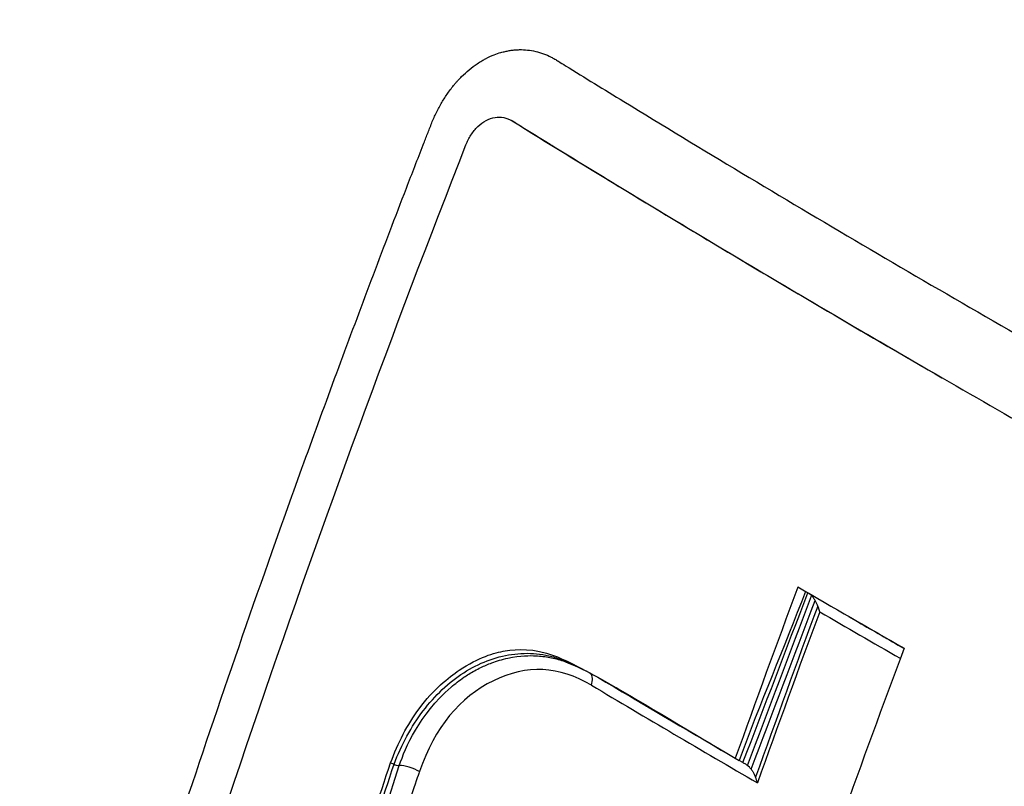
# Model space of a CAD drawing. Header units: millimetres. Extents: x 0 to 4378, y 0 to 2376.
# Tile 323 of 340: x 2555 to 2568, y 1515 to 1526. Entities that reach past the tile are written whole.
import ezdxf

# ---------------------------------------------------------------- set-up
doc = ezdxf.new("R2010")
doc.units = ezdxf.units.MM
doc.header["$LTSCALE"] = 0.2
doc.layers.add('01_Object Line', color=4, linetype='Continuous')

# ---------------------------------------------------------------- blocks, each defined once
blk = doc.blocks.new('A$C990c551b_1')
for p, q in [((-147.453, 490.193), (-147.493, 490.217)), ((-147.444, 490.188), (-147.484, 490.211)), ((-142.887, 483.444), (-142.754, 483.366)), ((-146.816, 482.856), (-146.815, 482.857)), ((-145.985, 482.419), (-145.984, 482.419)), ((-145.981, 482.421), (-145.981, 482.421)), ((-148.915, 481.675), (-148.914, 481.676)), ((-144.74, 481.686), (-144.74, 481.686)), ((-144.738, 481.686), (-144.738, 481.686)), ((-149.016, 481.618), (-149.016, 481.619)), ((-144.875, 481.604), (-144.875, 481.604)), ((-144.435, 481.507), (-144.383, 481.477)), ((-150.074, 478.113), (-149.025, 481.41)), ((-144.331, 481.447), (-144.383, 481.477))]:
    blk.add_line(p, q)
for centre, major_axis, ratio, start_param, end_param in [((-68.129, 479.602), (60.85, 105.388), 0.577437, 1.854406, 1.875461), ((-71.771, 482.539), (106.517, -37.545), 0.251396, 4.064507, 4.082653), ((-51.273, 467.114), (-70.28, -93.86), 0.762565, 5.078961, 5.100792), ((-71.769, 482.135), (106.33, -37.585), 0.250276, 4.066503, 4.080292), ((-71.639, 482.462), (106.517, -37.545), 0.251399, 4.073235, 4.08101), ((-66.702, 478.776), (-60.839, -105.389), 0.57726, 4.995948, 5.017003), ((-146.531, 482.51), (0.102, 0.172), 0.604076, 5.02712, 6.088238), ((-71.062, 480.061), (108.667, -38.335), 0.251094, 4.039525, 4.062096), ((-71.138, 479.789), (-108.538, 38.355), 0.250381, 0.896562, 0.92498), ((-148.884, 481.328), (0.189, -0.065), 0.261032, 0.874755, 2.500483)]:
    blk.add_ellipse(centre, major_axis=major_axis, ratio=ratio, start_param=start_param, end_param=end_param)
for points, knots in [([(-171.694, 487.433), (-171.687, 487.458), (-171.68, 487.484), (-171.674, 487.509), (-171.638, 487.642), (-171.601, 487.778), (-171.562, 487.915), (-171.525, 488.047), (-171.487, 488.181), (-171.448, 488.317), (-171.433, 488.37), (-171.418, 488.422), (-171.402, 488.474), (-171.378, 488.556), (-171.354, 488.637), (-171.33, 488.718), (-171.289, 488.852), (-171.249, 488.985), (-171.208, 489.116), (-171.124, 489.386), (-171.04, 489.648), (-170.955, 489.903), (-170.866, 490.17), (-170.777, 490.428), (-170.688, 490.679), (-170.594, 490.943), (-170.5, 491.198), (-170.407, 491.443), (-170.308, 491.704), (-170.209, 491.955), (-170.112, 492.195), (-170.007, 492.453), (-169.904, 492.7), (-169.803, 492.936), (-169.75, 493.06), (-169.697, 493.182), (-169.644, 493.3), (-169.589, 493.424), (-169.535, 493.545), (-169.481, 493.663), (-169.367, 493.913), (-169.255, 494.151), (-169.146, 494.378), (-169.027, 494.626), (-168.911, 494.86), (-168.799, 495.081), (-168.675, 495.327), (-168.555, 495.557), (-168.441, 495.771), (-168.151, 496.317), (-167.898, 496.762), (-167.691, 497.115), (-167.649, 497.187), (-167.609, 497.254), (-167.571, 497.318), (-167.499, 497.439), (-167.434, 497.547), (-167.376, 497.642), (-167.351, 497.684), (-167.325, 497.726), (-167.299, 497.768), (-167.233, 497.876), (-167.167, 497.983), (-167.099, 498.09), (-167.032, 498.197), (-166.965, 498.302), (-166.897, 498.408), (-166.829, 498.514), (-166.76, 498.618), (-166.691, 498.723), (-166.622, 498.827), (-166.553, 498.931), (-166.483, 499.034), (-166.343, 499.241), (-166.202, 499.444), (-166.058, 499.647), (-165.914, 499.85), (-165.773, 500.044), (-165.623, 500.245), (-165.473, 500.445), (-165.315, 500.652), (-165.177, 500.828), (-165.039, 501.004), (-164.922, 501.15), (-164.802, 501.298), (-164.602, 501.543), (-164.392, 501.792), (-164.178, 502.038), (-164.026, 502.213), (-163.834, 502.43), (-163.605, 502.678), (-163.188, 503.13), (-162.634, 503.704), (-161.923, 504.353), (-161.488, 504.751), (-160.993, 505.178), (-160.432, 505.619), (-160.336, 505.695), (-160.237, 505.771), (-160.136, 505.848), (-159.575, 506.276), (-158.949, 506.717), (-158.251, 507.154), (-157.94, 507.348), (-157.614, 507.542), (-157.274, 507.733), (-156.954, 507.912), (-156.622, 508.089), (-156.275, 508.262), (-156.254, 508.273), (-156.233, 508.283), (-156.211, 508.294), (-156.06, 508.369), (-155.913, 508.44), (-155.768, 508.507), (-155.593, 508.589), (-155.422, 508.667), (-155.256, 508.739), (-155.078, 508.817), (-154.906, 508.89), (-154.739, 508.959), (-154.558, 509.033), (-154.385, 509.102), (-154.218, 509.166), (-154.034, 509.236), (-153.858, 509.3), (-153.692, 509.359), (-153.503, 509.426), (-153.326, 509.485), (-153.161, 509.539), (-152.966, 509.603), (-152.788, 509.658), (-152.626, 509.706), (-152.419, 509.768), (-152.24, 509.819), (-152.088, 509.86), (-151.872, 509.919), (-151.712, 509.96), (-151.61, 509.985), (-151.606, 509.986), (-151.603, 509.987), (-151.6, 509.988), (-151.576, 509.994), (-151.55, 510), (-151.519, 510.008), (-151.4, 510.037), (-151.227, 510.078), (-150.999, 510.128), (-150.717, 510.191), (-150.35, 510.266), (-149.897, 510.343), (-149.302, 510.443), (-148.557, 510.547), (-147.654, 510.61), (-147.354, 510.631), (-147.037, 510.648), (-146.703, 510.658), (-146.257, 510.671), (-145.813, 510.672), (-145.37, 510.661), (-144.593, 510.641), (-143.82, 510.584), (-143.054, 510.493), (-142.575, 510.436), (-142.098, 510.366), (-141.624, 510.283), (-141.329, 510.232), (-141.026, 510.174), (-140.716, 510.109), (-140.242, 510.01), (-139.751, 509.894), (-139.244, 509.759), (-138.958, 509.683), (-138.666, 509.601), (-138.369, 509.512), (-137.987, 509.398), (-137.596, 509.272), (-137.196, 509.135), (-136.813, 509.004), (-136.422, 508.861), (-136.024, 508.706), (-135.641, 508.558), (-135.251, 508.398), (-134.855, 508.226), (-134.473, 508.06), (-134.085, 507.883), (-133.691, 507.695), (-133.31, 507.512), (-132.923, 507.318), (-132.532, 507.112), (-132.341, 507.012), (-132.149, 506.908), (-131.956, 506.802), (-131.766, 506.698), (-131.576, 506.591), (-131.384, 506.481)], [0.3868261, 0.3868261, 0.3868261, 0.3868261, 0.3872793, 0.3872793, 0.3872793, 0.389664, 0.389664, 0.389664, 0.3919728, 0.3919728, 0.3919728, 0.3928571, 0.3928571, 0.3928571, 0.3950633, 0.3950633, 0.3950633, 0.39875, 0.39875, 0.39875, 0.4063746, 0.4063746, 0.4063746, 0.4143757, 0.4143757, 0.4143757, 0.4228152, 0.4228152, 0.4228152, 0.4317742, 0.4317742, 0.4317742, 0.4413625, 0.4413625, 0.4413625, 0.4464286, 0.4464286, 0.4464286, 0.4493381, 0.4493381, 0.4493381, 0.4554945, 0.4554945, 0.4554945, 0.4622248, 0.4622248, 0.4622248, 0.4697277, 0.4697277, 0.4697277, 0.4888334, 0.4888334, 0.4888334, 0.492689, 0.492689, 0.492689, 0.5, 0.5, 0.5, 0.5015459, 0.5015459, 0.5015459, 0.5055212, 0.5055212, 0.5055212, 0.5094966, 0.5094966, 0.5094966, 0.5134719, 0.5134719, 0.5134719, 0.5174473, 0.5174473, 0.5174473, 0.525398, 0.525398, 0.525398, 0.5333487, 0.5333487, 0.5333487, 0.5412994, 0.5412994, 0.5412994, 0.5492501, 0.5492501, 0.5492501, 0.5625, 0.5625, 0.5625, 0.5783798, 0.5783798, 0.5783798, 0.6072856, 0.6072856, 0.6072856, 0.625, 0.625, 0.625, 0.6304213, 0.6304213, 0.6304213, 0.6606206, 0.6606206, 0.6606206, 0.6740805, 0.6740805, 0.6740805, 0.6867198, 0.6867198, 0.6867198, 0.6875, 0.6875, 0.6875, 0.6911993, 0.6911993, 0.6911993, 0.6956919, 0.6956919, 0.6956919, 0.7005121, 0.7005121, 0.7005121, 0.7057443, 0.7057443, 0.7057443, 0.7115163, 0.7115163, 0.7115163, 0.7180408, 0.7180408, 0.7180408, 0.7257219, 0.7257219, 0.7257219, 0.7355508, 0.7355508, 0.7355508, 0.7495265, 0.7495265, 0.7495265, 0.75, 0.75, 0.75, 0.7534117, 0.7534117, 0.7534117, 0.766834, 0.766834, 0.766834, 0.7834564, 0.7834564, 0.7834564, 0.8052585, 0.8052585, 0.8052585, 0.8125, 0.8125, 0.8125, 0.8287505, 0.8287505, 0.8287505, 0.8572218, 0.8572218, 0.8572218, 0.875, 0.875, 0.875, 0.8882003, 0.8882003, 0.8882003, 0.9083925, 0.9083925, 0.9083925, 0.9197822, 0.9197822, 0.9197822, 0.9344721, 0.9344721, 0.9344721, 0.9485516, 0.9485516, 0.9485516, 0.9620909, 0.9620909, 0.9620909, 0.9751479, 0.9751479, 0.9751479, 0.9877708, 0.9877708, 0.9877708, 0.9939323, 0.9939323, 0.9939323, 0.9999693, 0.9999693, 0.9999693, 0.9999693]), ([(-171.807, 487.007), (-171.731, 487.294), (-171.664, 487.538), (-171.607, 487.742), (-171.575, 487.855), (-171.543, 487.968), (-171.51, 488.082), (-171.464, 488.241), (-171.416, 488.401), (-171.37, 488.553), (-171.324, 488.703), (-171.28, 488.846), (-171.234, 488.991), (-171.189, 489.135), (-171.142, 489.282), (-171.094, 489.427), (-171.001, 489.713), (-170.903, 490), (-170.802, 490.287), (-170.702, 490.569), (-170.599, 490.851), (-170.493, 491.133), (-170.388, 491.41), (-170.279, 491.687), (-170.166, 491.965), (-170.056, 492.237), (-169.941, 492.509), (-169.823, 492.781), (-169.775, 492.892), (-169.727, 493.002), (-169.677, 493.113), (-169.656, 493.162), (-169.586, 493.319), (-169.464, 493.582), (-169.412, 493.695), (-169.351, 493.826), (-169.279, 493.976), (-169.222, 494.095), (-169.159, 494.226), (-169.09, 494.367), (-168.978, 494.596), (-168.848, 494.853), (-168.7, 495.138), (-168.579, 495.371), (-168.445, 495.623), (-168.297, 495.893), (-168.169, 496.127), (-168.03, 496.374), (-167.881, 496.633), (-167.746, 496.866), (-167.603, 497.108), (-167.45, 497.358), (-167.379, 497.475), (-167.305, 497.594), (-167.229, 497.714), (-167.157, 497.83), (-167.082, 497.948), (-167.006, 498.067), (-166.898, 498.234), (-166.786, 498.404), (-166.67, 498.577), (-166.632, 498.635), (-166.591, 498.696), (-166.548, 498.758), (-166.476, 498.865), (-166.398, 498.978), (-166.314, 499.098), (-166.24, 499.205), (-166.161, 499.316), (-166.077, 499.433), (-165.803, 499.816), (-165.478, 500.251), (-165.095, 500.73), (-164.79, 501.113), (-164.447, 501.523), (-164.063, 501.954), (-163.734, 502.324), (-163.374, 502.709), (-162.981, 503.104), (-162.971, 503.115), (-162.96, 503.125), (-162.949, 503.136), (-162.136, 503.951), (-161.371, 504.617), (-160.679, 505.169), (-159.882, 505.805), (-159.18, 506.288), (-158.597, 506.662), (-158.47, 506.743), (-158.339, 506.826), (-158.204, 506.909), (-157.81, 507.151), (-157.379, 507.401), (-156.907, 507.651), (-156.494, 507.87), (-156.05, 508.09), (-155.574, 508.305), (-155.354, 508.404), (-155.127, 508.502), (-154.894, 508.598), (-154.671, 508.69), (-154.442, 508.781), (-154.206, 508.869), (-154.046, 508.93), (-153.882, 508.989), (-153.716, 509.047), (-153.418, 509.151), (-153.116, 509.25), (-152.807, 509.343), (-152.574, 509.413), (-152.337, 509.481), (-152.097, 509.545), (-151.862, 509.608), (-151.623, 509.668), (-151.381, 509.724), (-150.909, 509.833), (-150.425, 509.93), (-149.929, 510.011), (-149.443, 510.091), (-148.944, 510.156), (-148.435, 510.206), (-147.912, 510.257), (-147.421, 510.287), (-146.964, 510.302), (-146.411, 510.321), (-145.907, 510.319), (-145.455, 510.306), (-144.857, 510.289), (-144.349, 510.253), (-143.933, 510.215), (-143.477, 510.174), (-143.131, 510.131), (-142.897, 510.1), (-142.22, 510.012), (-141.541, 509.896), (-140.86, 509.753), (-139.832, 509.537), (-138.802, 509.259), (-137.773, 508.92), (-137.259, 508.751), (-136.745, 508.566), (-136.232, 508.367), (-135.72, 508.167), (-135.208, 507.953), (-134.697, 507.723), (-133.677, 507.265), (-132.662, 506.746), (-131.659, 506.168)], [-0.6426438, -0.6426438, -0.6426438, -0.6426438, -0.6326531, -0.6326531, -0.6326531, -0.6289844, -0.6289844, -0.6289844, -0.6238469, -0.6238469, -0.6238469, -0.6187644, -0.6187644, -0.6187644, -0.613735, -0.613735, -0.613735, -0.6038292, -0.6038292, -0.6038292, -0.5941176, -0.5941176, -0.5941176, -0.5845891, -0.5845891, -0.5845891, -0.5752338, -0.5752338, -0.5752338, -0.5714286, -0.5714286, -0.5714286, -0.5537049, -0.5537049, -0.5537049, -0.546114, -0.546114, -0.546114, -0.5401196, -0.5401196, -0.5401196, -0.5304683, -0.5304683, -0.5304683, -0.5225505, -0.5225505, -0.5225505, -0.515673, -0.515673, -0.515673, -0.5095094, -0.5095094, -0.5095094, -0.5066344, -0.5066344, -0.5066344, -0.5038748, -0.5038748, -0.5038748, -0.5, -0.5, -0.5, -0.4956655, -0.4956655, -0.4956655, -0.4883425, -0.4883425, -0.4883425, -0.4818339, -0.4818339, -0.4818339, -0.4605542, -0.4605542, -0.4605542, -0.4435521, -0.4435521, -0.4435521, -0.4289688, -0.4289688, -0.4289688, -0.4285714, -0.4285714, -0.4285714, -0.3953729, -0.3953729, -0.3953729, -0.3571429, -0.3571429, -0.3571429, -0.349646, -0.349646, -0.349646, -0.3278159, -0.3278159, -0.3278159, -0.3086842, -0.3086842, -0.3086842, -0.2998625, -0.2998625, -0.2998625, -0.2914447, -0.2914447, -0.2914447, -0.2857143, -0.2857143, -0.2857143, -0.2724332, -0.2724332, -0.2724332, -0.2623784, -0.2623784, -0.2623784, -0.2524976, -0.2524976, -0.2524976, -0.2332233, -0.2332233, -0.2332233, -0.2142857, -0.2142857, -0.2142857, -0.2014282, -0.2014282, -0.2014282, -0.1858885, -0.1858885, -0.1858885, -0.1653594, -0.1653594, -0.1653594, -0.1428571, -0.1428571, -0.1428571, -0.1170341, -0.1170341, -0.1170341, -0.0780205, -0.0780205, -0.0780205, -0.0585145, -0.0585145, -0.0585145, -0.0390092, -0.0390092, -0.0390092, 0, 0, 0, 0]), ([(-134.087, 503.314), (-134.279, 503.424), (-134.713, 503.668), (-135.29, 503.972), (-135.83, 504.243), (-136.275, 504.456), (-136.718, 504.659), (-137.252, 504.893), (-137.844, 505.138), (-138.517, 505.396), (-139.175, 505.63), (-140.126, 505.94), (-141.125, 506.221), (-142.031, 506.432), (-142.578, 506.546), (-143.077, 506.642), (-143.641, 506.737), (-144.417, 506.849), (-145.256, 506.94), (-146.105, 506.999), (-146.746, 507.023), (-147.18, 507.03), (-147.507, 507.03), (-147.8, 507.027), (-148.245, 507.016), (-149.071, 506.979), (-150.044, 506.889), (-150.916, 506.764), (-151.44, 506.675), (-151.856, 506.597), (-152.322, 506.5), (-152.87, 506.372), (-153.519, 506.201), (-154.122, 506.022), (-154.578, 505.873), (-154.859, 505.776), (-155.156, 505.67), (-155.542, 505.525), (-156.066, 505.316), (-156.543, 505.11), (-156.967, 504.915), (-157.398, 504.708), (-157.941, 504.433), (-158.594, 504.074), (-159.251, 503.686), (-160.029, 503.19), (-160.988, 502.522), (-161.935, 501.781), (-162.776, 501.058), (-163.326, 500.551), (-163.757, 500.133), (-164.057, 499.832), (-164.347, 499.532), (-164.629, 499.232), (-164.902, 498.933), (-165.167, 498.635), (-165.422, 498.339), (-165.67, 498.044), (-165.909, 497.752), (-166.14, 497.462), (-166.363, 497.175), (-166.589, 496.875), (-166.781, 496.616), (-166.94, 496.397), (-167.058, 496.231), (-167.176, 496.064), (-167.293, 495.895), (-167.409, 495.726), (-167.524, 495.556), (-167.638, 495.385), (-167.751, 495.212), (-167.863, 495.039), (-168.086, 494.69), (-168.342, 494.276), (-168.626, 493.796), (-168.836, 493.431), (-169.008, 493.124), (-169.144, 492.876), (-169.245, 492.69), (-169.345, 492.502), (-169.444, 492.313), (-169.531, 492.145), (-169.618, 491.972), (-169.719, 491.773), (-169.852, 491.502), (-169.983, 491.232), (-170.102, 490.979), (-170.203, 490.762), (-170.311, 490.526), (-170.425, 490.271), (-170.545, 489.996), (-170.648, 489.754), (-170.756, 489.495), (-170.844, 489.283), (-170.931, 489.067), (-170.995, 488.904), (-171.063, 488.732), (-171.134, 488.549), (-171.207, 488.356), (-171.283, 488.154), (-171.361, 487.942), (-171.44, 487.72), (-171.521, 487.49), (-171.603, 487.248), (-171.688, 486.996), (-171.792, 486.68), (-171.906, 486.322), (-172.031, 485.913), (-172.154, 485.5), (-172.281, 485.052), (-172.407, 484.591), (-172.522, 484.149), (-172.595, 483.86), (-172.629, 483.722), (-172.631, 483.714)], [0, 0, 0, 0, 0.081143, 0.183697, 0.243007, 0.307671, 0.369739, 0.427479, 0.529984, 0.615177, 0.705852, 0.801274, 1.006337, 1.115983, 1.172581, 1.230362, 1.320683, 1.403906, 1.549055, 1.66583, 1.75424, 1.814296, 1.846002, 1.89056, 1.936338, 2.031562, 2.23667, 2.346563, 2.403343, 2.461346, 2.525276, 2.60461, 2.699351, 2.809491, 2.870338, 2.902203, 2.935034, 3.003575, 3.07596, 3.172909, 3.222204, 3.272045, 3.373367, 3.476872, 3.582564, 3.690447, 3.858081, 4.062856, 4.179181, 4.304793, 4.361869, 4.417874, 4.472809, 4.526674, 4.579466, 4.631187, 4.681836, 4.731415, 4.779922, 4.827356, 4.873719, 4.919017, 4.970333, 4.995991, 5.021661, 5.047334, 5.073, 5.098649, 5.124305, 5.149964, 5.175621, 5.201274, 5.226926, 5.329539, 5.38084, 5.432135, 5.483441, 5.50909, 5.534736, 5.560385, 5.586037, 5.611685, 5.628685, 5.655602, 5.691681, 5.736923, 5.762978, 5.791319, 5.821949, 5.854877, 5.890095, 5.927601, 5.947216, 5.988791, 6.007971, 6.028313, 6.049818, 6.07247, 6.096306, 6.121329, 6.147367, 6.174316, 6.202323, 6.231482, 6.261792, 6.293243, 6.344979, 6.38969, 6.438143, 6.490327, 6.546228, 6.597949, 6.642575, 6.645207, 6.645207, 6.645207, 6.645207]), ([(-173.086, 481.946), (-172.986, 482.34), (-172.867, 482.786), (-172.725, 483.28), (-172.352, 484.574), (-172.088, 485.295), (-172.014, 485.504), (-171.778, 486.177), (-171.505, 486.894), (-171.188, 487.649), (-170.867, 488.411), (-170.526, 489.15), (-170.167, 489.865), (-170.153, 489.894), (-169.95, 490.317), (-169.52, 491.093), (-169.378, 491.35), (-169.211, 491.646), (-169.015, 491.976), (-167.893, 493.867), (-166.951, 495.059), (-166.373, 495.765), (-166.217, 495.955), (-165.916, 496.322), (-165.449, 496.836), (-165.284, 497.018), (-165.098, 497.218), (-164.889, 497.435), (-164.398, 497.943), (-163.872, 498.449), (-163.307, 498.944), (-162.799, 499.389), (-162.315, 499.778), (-161.86, 500.12), (-161.116, 500.681), (-160.451, 501.117), (-159.883, 501.463), (-159.453, 501.724), (-159.016, 501.971), (-158.574, 502.203), (-156.782, 503.14), (-154.894, 503.826), (-152.947, 504.242), (-152.709, 504.293), (-152.471, 504.34), (-152.232, 504.383), (-152.099, 504.406), (-151.886, 504.444), (-151.59, 504.487), (-150.685, 504.621), (-149.008, 504.849), (-146.516, 504.659), (-145.654, 504.593), (-144.695, 504.474), (-143.642, 504.266), (-141.394, 503.822), (-138.696, 503.028), (-135.712, 501.313)], [-0.7037023, -0.7037023, -0.7037023, -0.7037023, -0.6875, -0.6875, -0.6875, -0.65625, -0.65625, -0.65625, -0.625, -0.625, -0.625, -0.59375, -0.59375, -0.59375, -0.5702728, -0.5702728, -0.5702728, -0.5625, -0.5625, -0.5625, -0.5, -0.5, -0.5, -0.4769249, -0.4769249, -0.4769249, -0.46875, -0.46875, -0.46875, -0.4375, -0.4375, -0.4375, -0.4138038, -0.4138038, -0.4138038, -0.375, -0.375, -0.375, -0.3524616, -0.3524616, -0.3524616, -0.2611309, -0.2611309, -0.2611309, -0.25, -0.25, -0.25, -0.2160572, -0.2160572, -0.2160572, -0.112421, -0.112421, -0.112421, -0.0765634, -0.0765634, -0.0765634, 0, 0, 0, 0]), ([(-173.268, 481.2), (-171.797, 487.344), (-169.078, 492.692), (-165.454, 496.651), (-161.625, 500.833), (-156.818, 503.449), (-151.667, 504.193), (-149.092, 504.565), (-146.436, 504.49), (-143.784, 503.962), (-142.126, 503.633), (-140.466, 503.143), (-138.832, 502.467), (-137.853, 502.062), (-136.882, 501.589), (-135.927, 501.044)], [0.263339, 0.263339, 0.263339, 0.263339, 0.5000054, 0.5000054, 0.5000054, 0.7500027, 0.7500027, 0.7500027, 0.8750013, 0.8750013, 0.8750013, 0.9531573, 0.9531573, 0.9531573, 1, 1, 1, 1]), ([(-136.058, 500.878), (-136.159, 500.936), (-136.499, 501.127), (-137.137, 501.46), (-137.41, 501.596), (-138.223, 501.984), (-138.77, 502.222), (-140.408, 502.868), (-141.509, 503.216), (-143.325, 503.668), (-144.075, 503.824), (-145.237, 504.007), (-145.658, 504.062), (-147.2, 504.221), (-148.318, 504.256), (-150.877, 504.15), (-152.336, 503.951), (-154.578, 503.402), (-155.381, 503.154), (-160.035, 501.422), (-163.138, 499.03), (-166.809, 495.04), (-168.031, 493.382), (-170.687, 488.909), (-172.729, 484.646), (-174.373, 475.525), (-174.626, 472.339), (-174.538, 465.873), (-174.197, 462.596), (-173.556, 459.368)], [-11.591769, -11.591769, -11.591769, -11.591769, -11.369233, -11.369233, -11.2055, -11.2055, -10.879051, -10.879051, -10.229253, -10.229253, -9.808886, -9.808886, -9.569695, -9.569695, -8.931682, -8.931682, -8.097781, -8.097781, -7.622133, -7.622133, -5.29353, -5.29353, -3.945591, -3.945591, -1.974095, -1.974095, -0.987299, -0.987299, -0.000001, -0.000001, -0.000001, -0.000001]), ([(-136.577, 498.028), (-136.602, 498.043), (-136.623, 498.054), (-136.667, 498.08), (-136.69, 498.093), (-136.758, 498.131), (-136.804, 498.157), (-136.941, 498.233), (-137.033, 498.284), (-137.314, 498.435), (-137.503, 498.533), (-138.114, 498.84), (-138.534, 499.035), (-140.184, 499.744), (-141.442, 500.163), (-144.387, 500.901), (-146.095, 501.138), (-150.203, 501.252), (-152.587, 500.931), (-158.628, 499.051), (-161.753, 496.934), (-167.403, 491.247), (-169.52, 487.438), (-172.24, 480.395), (-173.098, 476.612), (-173.839, 468.621), (-173.708, 464.481), (-173.073, 460.322)], [-6.407087, -6.407087, -6.407087, -6.407087, -6.401237, -6.401237, -6.39525, -6.39525, -6.383254, -6.383254, -6.359103, -6.359103, -6.309555, -6.309555, -6.200269, -6.200269, -5.881807, -5.881807, -5.449682, -5.449682, -4.832371, -4.832371, -3.815475, -3.815475, -2.514487, -2.514487, -1.264317, -1.264317, -0.000001, -0.000001, -0.000001, -0.000001]), ([(-147.897, 491.031), (-147.88, 491.041), (-147.863, 491.051), (-147.846, 491.06), (-147.807, 491.08), (-147.768, 491.098), (-147.728, 491.114), (-147.698, 491.126), (-147.667, 491.136), (-147.636, 491.145), (-147.627, 491.148), (-147.618, 491.15), (-147.608, 491.153), (-147.599, 491.155), (-147.59, 491.157), (-147.58, 491.159), (-147.571, 491.161), (-147.562, 491.163), (-147.552, 491.165), (-147.534, 491.169), (-147.515, 491.172), (-147.496, 491.175), (-147.487, 491.176), (-147.478, 491.177), (-147.468, 491.178), (-147.459, 491.179), (-147.449, 491.18), (-147.44, 491.181), (-147.421, 491.182), (-147.403, 491.183), (-147.384, 491.184), (-147.309, 491.185), (-147.235, 491.177), (-147.162, 491.16), (-147.09, 491.143), (-147.019, 491.117), (-146.951, 491.083), (-146.934, 491.074), (-146.918, 491.065), (-146.901, 491.055), (-146.893, 491.05), (-146.884, 491.045), (-146.876, 491.04), (-146.868, 491.035), (-146.86, 491.03), (-146.852, 491.025), (-146.819, 491.004), (-146.786, 490.984), (-146.753, 490.964), (-146.49, 490.801), (-146.225, 490.638), (-145.959, 490.476), (-145.427, 490.15), (-144.889, 489.824), (-144.346, 489.499), (-143.802, 489.173), (-143.253, 488.846), (-142.699, 488.52), (-142.144, 488.194), (-141.584, 487.867), (-141.018, 487.541), (-141.018, 487.541), (-141.017, 487.54), (-141.017, 487.54)], [-0.4326907, -0.4326907, -0.4326907, -0.4326907, -0.4316499, -0.4316499, -0.4316499, -0.4292991, -0.4292991, -0.4292991, -0.4274883, -0.4274883, -0.4274883, -0.4269483, -0.4269483, -0.4269483, -0.4264083, -0.4264083, -0.4264083, -0.4258684, -0.4258684, -0.4258684, -0.4247884, -0.4247884, -0.4247884, -0.4242485, -0.4242485, -0.4242485, -0.4237085, -0.4237085, -0.4237085, -0.4226286, -0.4226286, -0.4226286, -0.4183088, -0.4183088, -0.4183088, -0.413989, -0.413989, -0.413989, -0.4129091, -0.4129091, -0.4129091, -0.4123691, -0.4123691, -0.4123691, -0.4118292, -0.4118292, -0.4118292, -0.4096693, -0.4096693, -0.4096693, -0.3923903, -0.3923903, -0.3923903, -0.3578322, -0.3578322, -0.3578322, -0.3232742, -0.3232742, -0.3232742, -0.2887161, -0.2887161, -0.2887161, -0.2887059, -0.2887059, -0.2887059, -0.2887059]), ([(-153.98, 474.309), (-153.974, 474.34), (-153.966, 474.371), (-153.959, 474.402), (-153.953, 474.426), (-153.946, 474.45), (-153.939, 474.474), (-153.932, 474.498), (-153.925, 474.522), (-153.918, 474.546), (-153.904, 474.594), (-153.89, 474.642), (-153.876, 474.69), (-153.82, 474.881), (-153.764, 475.073), (-153.707, 475.264), (-153.481, 476.031), (-153.248, 476.797), (-153.01, 477.565), (-152.771, 478.332), (-152.527, 479.099), (-152.277, 479.867), (-152.027, 480.635), (-151.771, 481.404), (-151.51, 482.172), (-151.249, 482.939), (-150.983, 483.705), (-150.711, 484.472), (-150.421, 485.288), (-150.125, 486.105), (-149.823, 486.921), (-149.53, 487.712), (-149.231, 488.503), (-148.927, 489.294), (-148.851, 489.491), (-148.774, 489.689), (-148.697, 489.886), (-148.678, 489.936), (-148.659, 489.985), (-148.64, 490.034), (-148.63, 490.059), (-148.62, 490.084), (-148.611, 490.108), (-148.601, 490.133), (-148.591, 490.158), (-148.582, 490.182), (-148.562, 490.232), (-148.54, 490.28), (-148.518, 490.326), (-148.495, 490.373), (-148.47, 490.419), (-148.444, 490.463), (-148.418, 490.507), (-148.39, 490.549), (-148.362, 490.59), (-148.333, 490.631), (-148.303, 490.671), (-148.271, 490.708), (-148.263, 490.717), (-148.256, 490.727), (-148.248, 490.736), (-148.24, 490.745), (-148.231, 490.754), (-148.223, 490.763), (-148.207, 490.781), (-148.19, 490.798), (-148.174, 490.815), (-148.14, 490.848), (-148.105, 490.88), (-148.07, 490.91), (-148.034, 490.939), (-147.997, 490.966), (-147.96, 490.991), (-147.939, 491.005), (-147.918, 491.019), (-147.897, 491.031)], [-0.7017828, -0.7017828, -0.7017828, -0.7017828, -0.7003569, -0.7003569, -0.7003569, -0.6992184, -0.6992184, -0.6992184, -0.6980799, -0.6980799, -0.6980799, -0.695803, -0.695803, -0.695803, -0.686695, -0.686695, -0.686695, -0.6502632, -0.6502632, -0.6502632, -0.6138313, -0.6138313, -0.6138313, -0.5773995, -0.5773995, -0.5773995, -0.5409677, -0.5409677, -0.5409677, -0.5021739, -0.5021739, -0.5021739, -0.4645611, -0.4645611, -0.4645611, -0.4551579, -0.4551579, -0.4551579, -0.4528071, -0.4528071, -0.4528071, -0.4516317, -0.4516317, -0.4516317, -0.4504563, -0.4504563, -0.4504563, -0.4481055, -0.4481055, -0.4481055, -0.4457547, -0.4457547, -0.4457547, -0.4434039, -0.4434039, -0.4434039, -0.4410531, -0.4410531, -0.4410531, -0.4404654, -0.4404654, -0.4404654, -0.4398777, -0.4398777, -0.4398777, -0.4387023, -0.4387023, -0.4387023, -0.4363515, -0.4363515, -0.4363515, -0.4340007, -0.4340007, -0.4340007, -0.4326907, -0.4326907, -0.4326907, -0.4326907]), ([(-148.115, 489.883), (-148.096, 489.931), (-148.073, 489.976), (-148.018, 490.061), (-147.987, 490.1), (-147.917, 490.167), (-147.879, 490.195), (-147.799, 490.237), (-147.758, 490.251), (-147.676, 490.264), (-147.637, 490.263), (-147.559, 490.248), (-147.52, 490.233), (-147.484, 490.211)], [-0.09810241, -0.09810241, -0.09810241, -0.09810241, -0.08224452, -0.08224452, -0.06572757, -0.06572757, -0.0490448, -0.0490448, -0.03216608, -0.03216608, -0.01647028, -0.01647028, -0.00000101, -0.00000101, -0.00000101, -0.00000101]), ([(-147.484, 490.211), (-146.52, 489.615), (-145.539, 489.018), (-143.577, 487.847), (-142.602, 487.275), (-140.612, 486.126), (-139.602, 485.553), (-137.501, 484.379), (-136.412, 483.781), (-135.306, 483.182)], [-1.723661, -1.723661, -1.723661, -1.723661, -1.283811, -1.283811, -0.862142, -0.862142, -0.440299, -0.440299, -0.000001, -0.000001, -0.000001, -0.000001]), ([(-147.453, 490.193), (-147.452, 490.193), (-147.452, 490.192), (-147.451, 490.192), (-147.449, 490.191), (-147.446, 490.189), (-147.444, 490.188)], [0.98554689, 0.98554689, 0.98554689, 0.98554689, 0.98841917, 0.98841917, 0.98841917, 1, 1, 1, 1]), ([(-147.444, 490.188), (-147.439, 490.185), (-147.434, 490.181), (-147.428, 490.178), (-147.421, 490.174), (-147.413, 490.169), (-147.406, 490.164), (-147.391, 490.155), (-147.376, 490.146), (-147.361, 490.137), (-147.301, 490.099), (-147.241, 490.062), (-147.18, 490.025), (-147.12, 489.988), (-147.06, 489.951), (-147, 489.914), (-146.984, 489.905), (-146.969, 489.895), (-146.954, 489.886), (-146.947, 489.881), (-146.939, 489.877), (-146.932, 489.872), (-146.924, 489.867), (-146.917, 489.863), (-146.909, 489.858), (-146.879, 489.84), (-146.849, 489.821), (-146.818, 489.802), (-146.576, 489.654), (-146.333, 489.505), (-146.089, 489.357), (-145.6, 489.059), (-145.106, 488.762), (-144.608, 488.464), (-144.11, 488.166), (-143.608, 487.868), (-143.1, 487.57), (-142.609, 487.282), (-142.113, 486.993), (-141.613, 486.704)], [0, 0, 0, 0, 0.0013318, 0.0013318, 0.0013318, 0.0033185, 0.0033185, 0.0033185, 0.0072919, 0.0072919, 0.0072919, 0.0231858, 0.0231858, 0.0231858, 0.0390796, 0.0390796, 0.0390796, 0.0430531, 0.0430531, 0.0430531, 0.0450398, 0.0450398, 0.0450398, 0.0470265, 0.0470265, 0.0470265, 0.0549735, 0.0549735, 0.0549735, 0.1185488, 0.1185488, 0.1185488, 0.2456995, 0.2456995, 0.2456995, 0.3728502, 0.3728502, 0.3728502, 0.4959675, 0.4959675, 0.4959675, 0.4959675]), ([(-153.474, 474.202), (-152.698, 476.858), (-151.854, 479.518), (-150.061, 484.749), (-149.12, 487.316), (-148.115, 489.883)], [-1.721691, -1.721691, -1.721691, -1.721691, -0.84519, -0.84519, -0.000001, -0.000001, -0.000001, -0.000001]), ([(-141.017, 487.54), (-140.451, 487.214), (-139.88, 486.887), (-139.304, 486.561), (-138.727, 486.234), (-138.144, 485.907), (-137.557, 485.58), (-136.969, 485.254), (-136.377, 484.927), (-135.779, 484.6), (-135.481, 484.437), (-135.181, 484.274), (-134.88, 484.111), (-134.842, 484.09), (-134.804, 484.07), (-134.767, 484.05), (-134.748, 484.039), (-134.729, 484.029), (-134.71, 484.019), (-134.692, 484.008), (-134.673, 483.997), (-134.655, 483.985), (-134.582, 483.939), (-134.513, 483.884), (-134.449, 483.822), (-134.384, 483.76), (-134.325, 483.69), (-134.272, 483.615), (-134.258, 483.596), (-134.245, 483.577), (-134.233, 483.557), (-134.226, 483.547), (-134.22, 483.537), (-134.214, 483.527), (-134.211, 483.522), (-134.208, 483.517), (-134.205, 483.512), (-134.202, 483.507), (-134.199, 483.502), (-134.196, 483.497), (-134.184, 483.477), (-134.172, 483.456), (-134.161, 483.436), (-134.156, 483.425), (-134.15, 483.415), (-134.145, 483.404), (-134.14, 483.393), (-134.134, 483.383), (-134.129, 483.372), (-134.124, 483.361), (-134.119, 483.35), (-134.114, 483.34), (-134.098, 483.303), (-134.082, 483.266), (-134.068, 483.228), (-134.05, 483.179), (-134.033, 483.129), (-134.019, 483.078), (-134.013, 483.056), (-134.007, 483.034), (-134.002, 483.012)], [-0.2887059, -0.2887059, -0.2887059, -0.2887059, -0.2541581, -0.2541581, -0.2541581, -0.2195873, -0.2195873, -0.2195873, -0.1850229, -0.1850229, -0.1850229, -0.1677408, -0.1677408, -0.1677408, -0.1655805, -0.1655805, -0.1655805, -0.1645003, -0.1645003, -0.1645003, -0.1634202, -0.1634202, -0.1634202, -0.1590997, -0.1590997, -0.1590997, -0.1547791, -0.1547791, -0.1547791, -0.153699, -0.153699, -0.153699, -0.1531589, -0.1531589, -0.1531589, -0.1528889, -0.1528889, -0.1528889, -0.1526188, -0.1526188, -0.1526188, -0.1515387, -0.1515387, -0.1515387, -0.1509986, -0.1509986, -0.1509986, -0.1504586, -0.1504586, -0.1504586, -0.1499185, -0.1499185, -0.1499185, -0.1481076, -0.1481076, -0.1481076, -0.1457567, -0.1457567, -0.1457567, -0.1447486, -0.1447486, -0.1447486, -0.1447486]), ([(-143.392, 483.725), (-143.401, 483.734), (-143.41, 483.742), (-143.423, 483.753), (-143.428, 483.756), (-143.432, 483.759)], [0.000000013, 0.000000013, 0.000000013, 0.000000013, 0.00390783, 0.00390783, 0.005691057, 0.005691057, 0.005691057, 0.005691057]), ([(-143.345, 483.663), (-143.352, 483.674), (-143.359, 483.686), (-143.378, 483.711), (-143.387, 483.72), (-143.392, 483.725)], [0.000000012, 0.000000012, 0.000000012, 0.000000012, 0.004132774, 0.004132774, 0.009733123, 0.009733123, 0.009733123, 0.009733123]), ([(-143.308, 483.586), (-143.31, 483.593), (-143.313, 483.6), (-143.319, 483.613), (-143.322, 483.619), (-143.331, 483.638), (-143.337, 483.651), (-143.345, 483.663)], [0, 0, 0, 0, 0.00215029, 0.00215029, 0.004290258, 0.004290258, 0.008512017, 0.008512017, 0.008512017, 0.008512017]), ([(-143.281, 483.506), (-143.282, 483.511), (-143.284, 483.516), (-143.288, 483.529), (-143.29, 483.538), (-143.297, 483.56), (-143.302, 483.573), (-143.308, 483.586)], [-0.00157775, -0.00157775, -0.00157775, -0.00157775, 0, 0, 0.002702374, 0.002702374, 0.007003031, 0.007003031, 0.007003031, 0.007003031]), ([(-149.143, 481.445), (-149.044, 481.717), (-148.915, 481.966), (-148.556, 482.449), (-148.351, 482.611), (-147.941, 482.887), (-147.728, 482.948), (-147.415, 483.002), (-147.187, 483.009), (-146.79, 482.864), (-146.601, 482.775), (-145.784, 482.316), (-145.175, 481.944), (-144.435, 481.507)], [-1.991968, -1.991968, -1.991968, -1.991968, -1.786266, -1.786266, -1.531519, -1.531519, -1.065024, -1.065024, -0.555126, -0.555126, -0.317149, -0.317149, 0, 0, 0, 0]), ([(-149.095, 481.425), (-149.046, 481.559), (-148.987, 481.688), (-148.921, 481.81), (-148.854, 481.932), (-148.78, 482.047), (-148.699, 482.153), (-148.619, 482.26), (-148.531, 482.357), (-148.438, 482.445), (-148.345, 482.533), (-148.247, 482.61), (-148.144, 482.675), (-148.041, 482.741), (-147.934, 482.795), (-147.825, 482.837), (-147.715, 482.879), (-147.603, 482.908), (-147.49, 482.925), (-147.433, 482.933), (-147.377, 482.938), (-147.32, 482.939), (-147.263, 482.941), (-147.206, 482.939), (-147.15, 482.933), (-147.093, 482.928), (-147.037, 482.919), (-146.981, 482.906), (-146.953, 482.9), (-146.926, 482.893), (-146.898, 482.884), (-146.871, 482.876), (-146.843, 482.867), (-146.816, 482.857), (-146.762, 482.837), (-146.708, 482.815), (-146.654, 482.792), (-146.638, 482.784), (-146.621, 482.777), (-146.604, 482.769)], [0, 0, 0, 0, 0.0625, 0.0625, 0.0625, 0.125, 0.125, 0.125, 0.1875, 0.1875, 0.1875, 0.25, 0.25, 0.25, 0.3125, 0.3125, 0.3125, 0.375, 0.375, 0.375, 0.40625, 0.40625, 0.40625, 0.4375, 0.4375, 0.4375, 0.46875, 0.46875, 0.46875, 0.484375, 0.484375, 0.484375, 0.5, 0.5, 0.5, 0.53125, 0.53125, 0.53125, 0.5410772, 0.5410772, 0.5410772, 0.5410772]), ([(-149.025, 481.41), (-148.939, 481.651), (-148.755, 482.098), (-148.317, 482.477), (-148.263, 482.524), (-148.205, 482.57), (-148.142, 482.612), (-148.121, 482.627), (-148.099, 482.641), (-148.077, 482.655), (-148.024, 482.688), (-147.968, 482.718), (-147.91, 482.747), (-147.867, 482.768), (-147.817, 482.79), (-147.76, 482.811), (-147.695, 482.835), (-147.622, 482.857), (-147.54, 482.875), (-147.365, 482.912), (-147.237, 482.91), (-147.16, 482.906), (-147.094, 482.903), (-147.03, 482.895), (-146.97, 482.884), (-146.906, 482.872), (-146.845, 482.855), (-146.788, 482.836), (-146.779, 482.833), (-146.77, 482.83), (-146.762, 482.826), (-146.628, 482.777), (-146.522, 482.726), (-146.441, 482.683)], [0, 0, 0, 0, 0.3939412, 0.3939412, 0.3939412, 0.443084, 0.443084, 0.443084, 0.4599571, 0.4599571, 0.4599571, 0.5, 0.5, 0.5, 0.5586849, 0.5586849, 0.5586849, 0.625, 0.625, 0.625, 0.75, 0.75, 0.75, 0.8104535, 0.8104535, 0.8104535, 0.875, 0.875, 0.875, 0.8822716, 0.8822716, 0.8822716, 0.9956571, 0.9956571, 0.9956571, 0.9956571]), ([(-146.401, 482.505), (-146.842, 482.767), (-147.283, 482.789), (-147.739, 482.566), (-148.197, 482.342), (-148.54, 481.933), (-148.749, 481.325)], [0, 0, 0, 0, 0.5, 0.5, 0.5, 1, 1, 1, 1]), ([(-146.063, 482.472), (-146.001, 482.434), (-145.94, 482.396), (-145.878, 482.358), (-145.827, 482.327), (-145.776, 482.296), (-145.724, 482.265), (-145.699, 482.25), (-145.673, 482.234), (-145.647, 482.219), (-145.621, 482.204), (-145.596, 482.189), (-145.57, 482.174), (-145.518, 482.145), (-145.466, 482.115), (-145.415, 482.085), (-145.363, 482.055), (-145.312, 482.025), (-145.26, 481.995), (-145.157, 481.934), (-145.054, 481.873), (-144.951, 481.812), (-144.843, 481.749), (-144.736, 481.685), (-144.628, 481.621)], [0.6495837, 0.6495837, 0.6495837, 0.6495837, 0.6875, 0.6875, 0.6875, 0.71875, 0.71875, 0.71875, 0.734375, 0.734375, 0.734375, 0.75, 0.75, 0.75, 0.78125, 0.78125, 0.78125, 0.8125, 0.8125, 0.8125, 0.875, 0.875, 0.875, 0.9401459, 0.9401459, 0.9401459, 0.9401459]), ([(-150.959, 475.853), (-150.671, 476.784), (-150.376, 477.715), (-150.071, 478.646), (-149.765, 479.576), (-149.458, 480.511), (-149.143, 481.445)], [-0.9999995, -0.9999995, -0.9999995, -0.9999995, -0.4999998, -0.4999998, -0.4999998, 0, 0, 0, 0]), ([(-150.935, 475.84), (-150.647, 476.769), (-150.346, 477.7), (-150.036, 478.629), (-149.725, 479.56), (-149.41, 480.492), (-149.095, 481.425)], [-1, -1, -1, -1, -0.5001671, -0.5001671, -0.5001671, 0, 0, 0, 0]), ([(-149.143, 481.445), (-149.135, 481.442), (-149.127, 481.438), (-149.111, 481.432), (-149.103, 481.428), (-149.095, 481.425)], [0.0000052, 0.0000052, 0.0000052, 0.0000052, 0.5, 0.5, 0.999968, 0.999968, 0.999968, 0.999968]), ([(-144.291, 481.424), (-144.299, 481.429), (-144.306, 481.433), (-144.319, 481.44), (-144.325, 481.444), (-144.331, 481.447)], [0, 0, 0, 0, 0.003282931, 0.003282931, 0.006573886, 0.006573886, 0.006573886, 0.006573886]), ([(-144.291, 481.424), (-144.288, 481.422), (-144.284, 481.42), (-144.276, 481.414), (-144.272, 481.411), (-144.268, 481.408)], [-0.003301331, -0.003301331, -0.003301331, -0.003301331, -0.001689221, -0.001689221, -0.000000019, -0.000000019, -0.000000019, -0.000000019]), ([(-144.218, 481.357), (-144.226, 481.367), (-144.234, 481.376), (-144.254, 481.397), (-144.263, 481.404), (-144.268, 481.408)], [0.000000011, 0.000000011, 0.000000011, 0.000000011, 0.003841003, 0.003841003, 0.009116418, 0.009116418, 0.009116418, 0.009116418]), ([(-148.749, 481.325), (-148.749, 481.325), (-148.75, 481.325), (-148.75, 481.324), (-148.75, 481.324), (-148.75, 481.324), (-148.75, 481.324), (-148.75, 481.323), (-148.75, 481.323), (-148.75, 481.322), (-148.751, 481.322), (-148.751, 481.32), (-148.752, 481.318), (-148.767, 481.275), (-148.809, 481.153), (-149.134, 480.199), (-149.399, 479.408), (-149.952, 477.715), (-150.24, 476.813), (-150.519, 475.911)], [-0.6129394, -0.6129394, -0.6129394, -0.6129394, -0.6128545, -0.6128545, -0.6127713, -0.6127713, -0.6126044, -0.6126044, -0.6122683, -0.6122683, -0.6115884, -0.6115884, -0.6102003, -0.6102003, -0.5568848, -0.5568848, -0.2967167, -0.2967167, 0, 0, 0, 0]), ([(-144.218, 481.357), (-144.21, 481.346), (-144.203, 481.336), (-144.196, 481.324), (-144.181, 481.301), (-144.169, 481.275), (-144.158, 481.249)], [0, 0, 0, 0, 0.3265137, 0.3265137, 0.3265137, 1, 1, 1, 1])]:
    blk.add_open_spline(points, degree=3, knots=knots)
for points in [[(-143.477, 483.785), (-143.773, 483.012), (-144.097, 482.254), (-144.383, 481.477)], [(-144.331, 481.447), (-144.035, 482.219), (-143.74, 482.994), (-143.444, 483.766)], [(-144.268, 481.408), (-143.974, 482.179), (-143.687, 482.952), (-143.392, 483.725)], [(-144.218, 481.357), (-143.928, 482.128), (-143.639, 482.889), (-143.345, 483.663)], [(-143.308, 483.586), (-143.6, 482.811), (-143.877, 482.025), (-144.158, 481.249)], [(-149.095, 481.425), (-149.078, 481.412), (-149.057, 481.407), (-149.025, 481.41)], [(-144.131, 481.17), (-144.139, 481.196), (-144.148, 481.223), (-144.158, 481.249)]]:
    blk.add_open_spline(points, degree=3)

msp = doc.modelspace()

# ---------------------------------------------------------------- block references
at = {"layer": '01_Object Line'}
msp.add_blockref('A$C990c551b_1', (2708.753, 1034.021), dxfattribs=at)

doc.saveas('drawing.dxf')
